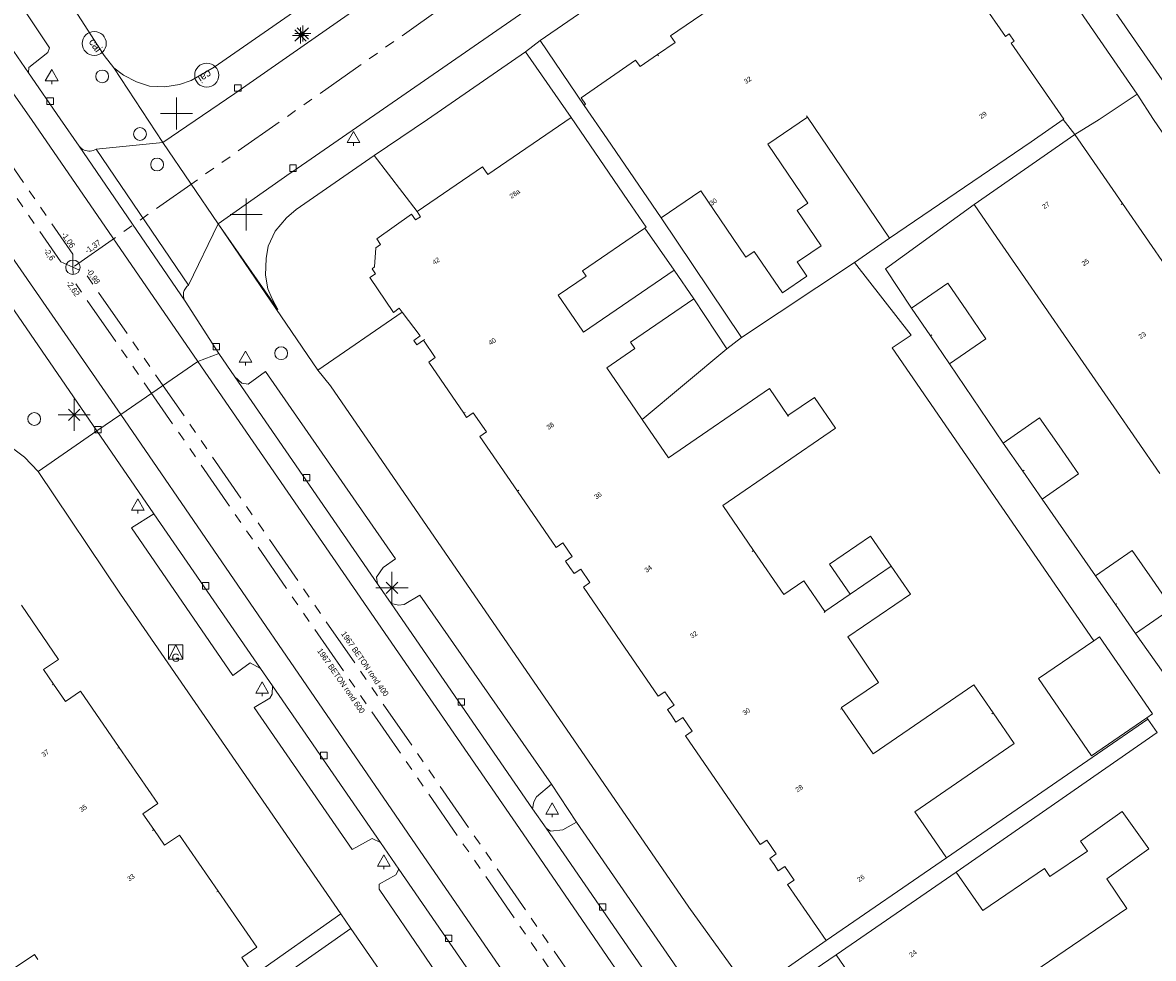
# Model space of a CAD drawing. Header units: millimetres. Extents: x 812 to 183790, y 13 to 580968.
# Tile 267 of 656: x 182884 to 182955, y 580448 to 580506. Entities that reach past the tile are written whole.
import ezdxf

# ---------------------------------------------------------------- set-up
doc = ezdxf.new("R2010")
doc.units = ezdxf.units.MM
doc.header["$LTSCALE"] = 5
for name, pattern in [('DGN1', [336.0003, 0, -336.0003]), ('DGN3', [672.0006, 448.0004, -224.0002]), ('PHANTOM2', [1.25, 0.625, -0.125, 0.125, -0.125, 0.125, -0.125])]:
    doc.linetypes.add(name, pattern=pattern)
for name, color, linetype, lineweight in [('000 BOB begin', 252, 'Continuous', 13), ('000 BOB eind', 252, 'Continuous', 13), ('000 Specificaties_S', 252, 'Continuous', 13), ('046 GEMENGD STELSEL', 252, 'PHANTOM2', 0), ('beheer openbare ruimte wegbeheer', 252, 'Continuous', 9), ('boom', 252, 'Continuous', 9), ('brandkraan -put', 252, 'Continuous', 9), ('cai-kast', 252, 'Continuous', 9), ('gasput', 252, 'Continuous', 9), ('Grens overig bouwwerk IMGEO uitbreiding populatie', 7, 'Continuous', 0), ('Hek overige scheiding', 252, 'Continuous', 9), ('hoofdgebouw', 252, 'Continuous', 9), ('huisnummerreeks BGT', 252, 'Continuous', 9), ('inspectie- rioolput', 252, 'Continuous', 9), ('kant verharding', 252, 'Continuous', 9), ('kolk', 252, 'Continuous', 9), ('lichtmast', 252, 'Continuous', 9), ('maaiveld', 6, 'Continuous', 0), ('sluitlijn', 252, 'DGN3', 9), ('verkeersbord', 252, 'Continuous', 9), ('waterleidingput', 252, 'Continuous', 9)]:
    doc.layers.add(name, color=color, linetype=linetype, lineweight=lineweight)
for name, color, linetype, lineweight, true_color in [('bijgebouw', 1, 'Continuous', 0, 0xff0000), ('dakrand', 1, 'Continuous', 0, 0xff0000), ('scheidingsmuur', 1, 'DGN1', 13, 0xff0000)]:
    doc.layers.add(name, color=color, linetype=linetype, lineweight=lineweight, true_color=true_color)
doc.styles.add('Arial Narrow', font='Arial Narrow.shx')
doc.styles.add('Styledgn000', font='dgn000.shx')

# ---------------------------------------------------------------- blocks, each defined once
blk = doc.blocks.new('VERKB13')
at = {"layer": 'verkeersbord', "color": 251, "linetype": 'Continuous', "lineweight": 0, "true_color": 0x696969}
for p, q in [((0, 1), (0, -1)), ((-1, 0), (1, 0))]:
    blk.add_line(p, q, dxfattribs=at)
blk = doc.blocks.new('LANTP608')
at = {"layer": 'lichtmast', "color": 251, "linetype": 'Continuous', "lineweight": 0, "true_color": 0x696969}
for p, q in [((-0.5, 0), (0.5, 0.001)), ((0.354, -0.354), (-0.354, 0.354)), ((-0.354, -0.354), (0.354, 0.354)), ((0, -0.5), (0, 0.5))]:
    blk.add_line(p, q, dxfattribs=at)
blk = doc.blocks.new('BOOM1009')
at = {"layer": 'boom', "color": 251, "linetype": 'Continuous', "lineweight": 0, "true_color": 0x696969}
blk.add_line((0, -0.433), (0, -0.233), dxfattribs=at)
at = {"layer": 'boom', "color": 251, "linetype": 'Continuous', "lineweight": 0, "true_color": 0x696969, "flags": 128}
blk.add_lwpolyline([(-0.4, -0.233), (0, 0.467), (0.4, -0.233), (-0.4, -0.233)], dxfattribs=at)
blk = doc.blocks.new('CAITR126')
at = {"layer": 'cai-kast', "color": 251, "linetype": 'Continuous', "lineweight": 0, "true_color": 0x696969}
blk.add_circle((-0.02, -0.012), 0.75, dxfattribs=at)
at = {"layer": 'cai-kast', "color": 251, "linetype": 'Continuous', "lineweight": 0, "true_color": 0x696969, "insert": (-0.136, -0.085), "char_height": 0.5, "attachment_point": 5, "rotation": 212.09862, "line_spacing_factor": 0.8, "style": 'Styledgn000'}
blk.add_mtext('{\\C251;cai}', dxfattribs=at)
blk = doc.blocks.new('LANTP784')
at = {"layer": 'lichtmast', "color": 251, "linetype": 'Continuous', "lineweight": 0, "true_color": 0x696969}
for p, q in [((-0.5, 0), (0.5, 0.001)), ((0.354, -0.354), (-0.354, 0.354)), ((-0.354, -0.354), (0.354, 0.354)), ((0, -0.5), (0, 0.5))]:
    blk.add_line(p, q, dxfattribs=at)
blk = doc.blocks.new('VERKB73')
at = {"layer": 'verkeersbord', "color": 251, "linetype": 'Continuous', "lineweight": 0, "true_color": 0x696969}
for p, q in [((0, 1), (0, -1)), ((-1, 0), (1, 0))]:
    blk.add_line(p, q, dxfattribs=at)
blk = doc.blocks.new('WATERP147')
at = {"layer": 'waterleidingput', "color": 251, "linetype": 'Continuous', "lineweight": 0, "true_color": 0x696969}
blk.add_circle((0, 0), 0.4, dxfattribs=at)
blk = doc.blocks.new('GASPT82')
at = {"layer": 'gasput', "color": 251, "linetype": 'Continuous', "lineweight": 0, "true_color": 0x696969, "flags": 128}
for points in [[(-0.45, 0.45), (0.45, 0.45), (0.45, -0.45), (-0.45, -0.45), (-0.45, 0.45)], [(-0.45, -0.45), (0, 0.45), (0.45, -0.45)]]:
    blk.add_lwpolyline(points, dxfattribs=at)
at = {"layer": 'gasput', "color": 251, "linetype": 'Continuous', "lineweight": 0, "true_color": 0x696969, "insert": (0, -0.615), "char_height": 0.5, "attachment_point": 8, "line_spacing_factor": 0.8, "style": 'Styledgn000'}
blk.add_mtext('{\\C251;G}', dxfattribs=at)
blk = doc.blocks.new('SKOLK1910')
at = {"layer": 'kolk', "color": 251, "linetype": 'Continuous', "lineweight": 0, "true_color": 0x696969, "flags": 128}
blk.add_lwpolyline([(-0.2, 0.4), (0.2, 0.4), (0.2, 0), (-0.2, 0), (-0.2, 0.4)], dxfattribs=at)
blk = doc.blocks.new('SKOLK1938')
at = {"layer": 'kolk', "color": 251, "linetype": 'Continuous', "lineweight": 0, "true_color": 0x696969, "flags": 128}
blk.add_lwpolyline([(-0.2, 0.4), (0.2, 0.4), (0.2, 0), (-0.2, 0), (-0.2, 0.4)], dxfattribs=at)
blk = doc.blocks.new('LANTP872')
at = {"layer": 'lichtmast', "color": 251, "linetype": 'Continuous', "lineweight": 0, "true_color": 0x696969}
for p, q in [((-0.5, 0), (0.5, 0.001)), ((0.354, -0.354), (-0.354, 0.354)), ((-0.354, -0.354), (0.354, 0.354)), ((0, -0.5), (0, 0.5))]:
    blk.add_line(p, q, dxfattribs=at)
blk = doc.blocks.new('WATERP164')
at = {"layer": 'waterleidingput', "color": 251, "linetype": 'Continuous', "lineweight": 0, "true_color": 0x696969}
blk.add_circle((0, 0), 0.4, dxfattribs=at)
blk = doc.blocks.new('VERKB135')
at = {"layer": 'verkeersbord', "color": 251, "linetype": 'Continuous', "lineweight": 0, "true_color": 0x696969}
for p, q in [((0, 1), (0, -1)), ((-1, 0), (1, 0))]:
    blk.add_line(p, q, dxfattribs=at)
blk = doc.blocks.new('WATERP204')
at = {"layer": 'waterleidingput', "color": 251, "linetype": 'Continuous', "lineweight": 0, "true_color": 0x696969}
blk.add_circle((0, 0), 0.4, dxfattribs=at)
blk = doc.blocks.new('SKOLK2475')
at = {"layer": 'kolk', "color": 251, "linetype": 'Continuous', "lineweight": 0, "true_color": 0x696969, "flags": 128}
blk.add_lwpolyline([(-0.2, 0.4), (0.2, 0.4), (0.2, 0), (-0.2, 0), (-0.2, 0.4)], dxfattribs=at)
blk = doc.blocks.new('SKOLK2563')
at = {"layer": 'kolk', "color": 251, "linetype": 'Continuous', "lineweight": 0, "true_color": 0x696969, "flags": 128}
blk.add_lwpolyline([(-0.2, 0.4), (0.2, 0.4), (0.2, 0), (-0.2, 0), (-0.2, 0.4)], dxfattribs=at)
blk = doc.blocks.new('BRANDK211')
at = {"layer": 'brandkraan -put', "color": 251, "linetype": 'Continuous', "lineweight": 0, "true_color": 0x696969}
blk.add_circle((0, 0), 0.4, dxfattribs=at)
blk = doc.blocks.new('SKOLK2948')
at = {"layer": 'kolk', "color": 251, "linetype": 'Continuous', "lineweight": 0, "true_color": 0x696969, "flags": 128}
blk.add_lwpolyline([(-0.2, 0.4), (0.2, 0.4), (0.2, 0), (-0.2, 0), (-0.2, 0.4)], dxfattribs=at)
blk = doc.blocks.new('SKOLK2978')
at = {"layer": 'kolk', "color": 251, "linetype": 'Continuous', "lineweight": 0, "true_color": 0x696969, "flags": 128}
blk.add_lwpolyline([(-0.2, 0.4), (0.2, 0.4), (0.2, 0), (-0.2, 0), (-0.2, 0.4)], dxfattribs=at)
blk = doc.blocks.new('BOOM2552')
at = {"layer": 'boom', "color": 251, "linetype": 'Continuous', "lineweight": 0, "true_color": 0x696969}
blk.add_line((0, -0.433), (0, -0.233), dxfattribs=at)
at = {"layer": 'boom', "color": 251, "linetype": 'Continuous', "lineweight": 0, "true_color": 0x696969, "flags": 128}
blk.add_lwpolyline([(-0.4, -0.233), (0, 0.467), (0.4, -0.233), (-0.4, -0.233)], dxfattribs=at)
blk = doc.blocks.new('CAITR216')
at = {"layer": 'cai-kast', "color": 251, "linetype": 'Continuous', "lineweight": 0, "true_color": 0x696969}
blk.add_circle((0.014, -0.019), 0.75, dxfattribs=at)
at = {"layer": 'cai-kast', "color": 251, "linetype": 'Continuous', "lineweight": 0, "true_color": 0x696969, "insert": (0.094, -0.13), "char_height": 0.5, "attachment_point": 5, "rotation": 305.72717, "line_spacing_factor": 0.8, "style": 'Styledgn000'}
blk.add_mtext('{\\C251;cai}', dxfattribs=at)
blk = doc.blocks.new('LANTP1418')
at = {"layer": 'lichtmast', "color": 251, "linetype": 'Continuous', "lineweight": 0, "true_color": 0x696969}
for p, q in [((-0.5, 0), (0.5, 0.001)), ((0.354, -0.354), (-0.354, 0.354)), ((-0.354, -0.354), (0.354, 0.354)), ((0, -0.5), (0, 0.5))]:
    blk.add_line(p, q, dxfattribs=at)
blk = doc.blocks.new('BOOM2662')
at = {"layer": 'boom', "color": 251, "linetype": 'Continuous', "lineweight": 0, "true_color": 0x696969}
blk.add_line((0, -0.433), (0, -0.233), dxfattribs=at)
at = {"layer": 'boom', "color": 251, "linetype": 'Continuous', "lineweight": 0, "true_color": 0x696969, "flags": 128}
blk.add_lwpolyline([(-0.4, -0.233), (0, 0.467), (0.4, -0.233), (-0.4, -0.233)], dxfattribs=at)
blk = doc.blocks.new('BOOM2663')
at = {"layer": 'boom', "color": 251, "linetype": 'Continuous', "lineweight": 0, "true_color": 0x696969}
blk.add_line((0, -0.433), (0, -0.233), dxfattribs=at)
at = {"layer": 'boom', "color": 251, "linetype": 'Continuous', "lineweight": 0, "true_color": 0x696969, "flags": 128}
blk.add_lwpolyline([(-0.4, -0.233), (0, 0.467), (0.4, -0.233), (-0.4, -0.233)], dxfattribs=at)
blk = doc.blocks.new('BOOM2714')
at = {"layer": 'boom', "color": 251, "linetype": 'Continuous', "lineweight": 0, "true_color": 0x696969}
blk.add_line((0, -0.433), (0, -0.233), dxfattribs=at)
at = {"layer": 'boom', "color": 251, "linetype": 'Continuous', "lineweight": 0, "true_color": 0x696969, "flags": 128}
blk.add_lwpolyline([(-0.4, -0.233), (0, 0.467), (0.4, -0.233), (-0.4, -0.233)], dxfattribs=at)
blk = doc.blocks.new('WATERP281')
at = {"layer": 'waterleidingput', "color": 251, "linetype": 'Continuous', "lineweight": 0, "true_color": 0x696969}
blk.add_circle((0, 0), 0.4, dxfattribs=at)
blk = doc.blocks.new('VERKB297')
at = {"layer": 'verkeersbord', "color": 251, "linetype": 'Continuous', "lineweight": 0, "true_color": 0x696969}
for p, q in [((0, 1), (0, -1)), ((-1, 0), (1, 0))]:
    blk.add_line(p, q, dxfattribs=at)
blk = doc.blocks.new('SKOLK3748')
at = {"layer": 'kolk', "color": 251, "linetype": 'Continuous', "lineweight": 0, "true_color": 0x696969, "flags": 128}
blk.add_lwpolyline([(-0.2, 0.4), (0.2, 0.4), (0.2, 0), (-0.2, 0), (-0.2, 0.4)], dxfattribs=at)
blk = doc.blocks.new('SKOLK3762')
at = {"layer": 'kolk', "color": 251, "linetype": 'Continuous', "lineweight": 0, "true_color": 0x696969, "flags": 128}
blk.add_lwpolyline([(-0.2, 0.4), (0.2, 0.4), (0.2, 0), (-0.2, 0), (-0.2, 0.4)], dxfattribs=at)
blk = doc.blocks.new('BOOM3340')
at = {"layer": 'boom', "color": 251, "linetype": 'Continuous', "lineweight": 0, "true_color": 0x696969}
blk.add_line((0, -0.433), (0, -0.233), dxfattribs=at)
at = {"layer": 'boom', "color": 251, "linetype": 'Continuous', "lineweight": 0, "true_color": 0x696969, "flags": 128}
blk.add_lwpolyline([(-0.4, -0.233), (0, 0.467), (0.4, -0.233), (-0.4, -0.233)], dxfattribs=at)
blk = doc.blocks.new('SKOLK4372')
at = {"layer": 'kolk', "color": 251, "linetype": 'Continuous', "lineweight": 0, "true_color": 0x696969, "flags": 128}
blk.add_lwpolyline([(-0.2, 0.4), (0.2, 0.4), (0.2, 0), (-0.2, 0), (-0.2, 0.4)], dxfattribs=at)
blk = doc.blocks.new('RIOOLP1351')
at = {"layer": 'inspectie- rioolput', "color": 251, "linetype": 'Continuous', "lineweight": 0, "true_color": 0x696969}
blk.add_circle((0, 0), 0.9, dxfattribs=at)
blk = doc.blocks.new('SKOLK4498')
at = {"layer": 'kolk', "color": 251, "linetype": 'Continuous', "lineweight": 0, "true_color": 0x696969, "flags": 128}
blk.add_lwpolyline([(-0.2, 0.4), (0.2, 0.4), (0.2, 0), (-0.2, 0), (-0.2, 0.4)], dxfattribs=at)
blk = doc.blocks.new('BOOM3725')
at = {"layer": 'boom', "color": 251, "linetype": 'Continuous', "lineweight": 0, "true_color": 0x696969}
blk.add_line((0, -0.433), (0, -0.233), dxfattribs=at)
at = {"layer": 'boom', "color": 251, "linetype": 'Continuous', "lineweight": 0, "true_color": 0x696969, "flags": 128}
blk.add_lwpolyline([(-0.4, -0.233), (0, 0.467), (0.4, -0.233), (-0.4, -0.233)], dxfattribs=at)
blk = doc.blocks.new('SKOLK4588')
at = {"layer": 'kolk', "color": 251, "linetype": 'Continuous', "lineweight": 0, "true_color": 0x696969, "flags": 128}
blk.add_lwpolyline([(-0.2, 0.4), (0.2, 0.4), (0.2, 0), (-0.2, 0), (-0.2, 0.4)], dxfattribs=at)

msp = doc.modelspace()

# ---------------------------------------------------------------- linework, layer by layer
at = {"layer": '046 GEMENGD STELSEL', "flags": 128}
for points in [[(182887.448, 580490.772), (182886.697, 580491.103), (182860.118, 580529.663), (182860.145, 580530.479)], [(182887.448, 580490.772), (182887.441, 580491.587), (182860.895, 580530.198), (182860.145, 580530.479)], [(182941.218, 580528.605), (182887.448, 580490.772)], [(182922.392, 580440.215), (182921.647, 580440.535), (182887.475, 580489.959), (182887.448, 580490.772)], [(182922.392, 580440.215), (182922.345, 580441.042), (182888.185, 580490.449), (182887.448, 580490.772)]]:
    msp.add_lwpolyline(points, dxfattribs=at)
at = {"layer": 'beheer openbare ruimte wegbeheer', "color": 251, "lineweight": 0, "true_color": 0x696969, "flags": 128}
for points in [[(182895.241, 580484.895), (182884.852, 580500), (182875.696, 580513.061), (182840.466, 580563.866)], [(182890.432, 580481.575), (182867.99, 580514.035), (182852.119, 580537.037), (182842.516, 580550.854), (182835.815, 580560.655)], [(182953.901, 580501.584), (182942.393, 580518.304), (182941.215, 580519.06), (182940.047, 580519.374), (182939.029, 580519.382), (182937.824, 580519.096)], [(182896.51, 580493.478), (182900.243, 580488.138), (182899.888, 580488.793), (182899.624, 580489.432), (182899.466, 580490.282), (182899.511, 580491.325), (182899.632, 580492.084), (182900.076, 580493.025), (182900.791, 580493.858), (182901.39, 580494.388), (182906.245, 580497.755)], [(182938.509, 580421.938), (182931.25, 580432.474), (182915.555, 580455.39), (182895.241, 580484.895)], [(182933.705, 580418.631), (182923.397, 580433.554), (182909.359, 580453.975), (182890.432, 580481.575)]]:
    msp.add_lwpolyline(points, dxfattribs=at)
at = {"layer": 'beheer openbare ruimte wegbeheer', "color": 251, "lineweight": 0, "true_color": 0x696969}
for points in [[(182889.997, 580503.227), (182893.06, 580498.558)], [(182893.06, 580498.558), (182888.89, 580498.15)], [(182896.51, 580493.478), (182894.67, 580489.654)], [(182902.729, 580484.351), (182896.51, 580493.478)], [(182895.241, 580484.895), (182896.548, 580485.385)], [(182890.432, 580481.575), (182895.241, 580484.895)], [(182890.432, 580481.575), (182888.941, 580480.549)], [(182888.941, 580480.549), (182885.272, 580478.027)]]:
    msp.add_lwpolyline(points, dxfattribs=at)
at = {"layer": 'bijgebouw', "color": 251, "lineweight": 0, "true_color": 0x696969, "flags": 128}
for points in [[(182939.805, 580488.226), (182942.075, 580489.779), (182943.264, 580488.042)], [(182943.264, 580488.042), (182944.452, 580486.305), (182942.182, 580484.752)], [(182945.535, 580479.791), (182947.806, 580481.368), (182949.02, 580479.619)], [(182949.02, 580479.619), (182950.235, 580477.869), (182947.964, 580476.292)], [(182951.302, 580471.511), (182953.589, 580473.092), (182954.838, 580471.286)], [(182954.838, 580471.286), (182956.087, 580469.479), (182953.8, 580467.898)]]:
    msp.add_lwpolyline(points, dxfattribs=at)
at = {"layer": 'bijgebouw', "color": 251, "lineweight": 0, "true_color": 0x696969}
for points in [[(182940.993, 580486.489), (182939.805, 580488.226)], [(182942.182, 580484.752), (182940.993, 580486.489)], [(182946.749, 580478.042), (182945.535, 580479.791)], [(182947.964, 580476.292), (182946.749, 580478.042)], [(182952.551, 580469.705), (182951.302, 580471.511)], [(182953.8, 580467.898), (182952.551, 580469.705)]]:
    msp.add_lwpolyline(points, dxfattribs=at)
at = {"layer": 'dakrand', "color": 251, "lineweight": 0, "true_color": 0x696969, "flags": 128}
for points in [[(182935.839, 580467.694), (182937.749, 580464.842), (182935.43, 580463.277), (182935.463, 580463.229)], [(182950.799, 580454.32), (182950.363, 580454.939), (182952.969, 580456.795), (182954.632, 580454.46), (182951.998, 580452.584)]]:
    msp.add_lwpolyline(points, dxfattribs=at)
at = {"layer": 'Grens overig bouwwerk IMGEO uitbreiding populatie', "color": 251, "lineweight": 0, "true_color": 0x696969, "flags": 128}
for points in [[(182935.977, 580470.363), (182934.694, 580472.233), (182937.252, 580473.988), (182938.535, 580472.118)], [(182951.188, 580467.451), (182947.737, 580465.083), (182951.039, 580460.272)]]:
    msp.add_lwpolyline(points, dxfattribs=at)
at = {"layer": 'Grens overig bouwwerk IMGEO uitbreiding populatie', "color": 251, "lineweight": 0, "true_color": 0x696969}
msp.add_lwpolyline([(182951.039, 580460.272), (182954.497, 580462.646)], dxfattribs=at)
at = {"layer": 'Hek overige scheiding', "color": 251, "lineweight": 0, "true_color": 0x696969}
for points in [[(182936.256, 580491.077), (182929.2, 580486.383)], [(182928.272, 580485.689), (182922.993, 580481.265)]]:
    msp.add_lwpolyline(points, dxfattribs=at)
at = {"layer": 'hoofdgebouw', "color": 251, "lineweight": 0, "true_color": 0x696969, "flags": 128}
for points in [[(182928.42, 580507.15), (182939.35, 580514.77), (182939.66, 580514.32), (182939.43, 580514.16), (182942.4, 580509.9), (182942.63, 580510.06), (182942.94, 580509.61), (182942.71, 580509.45), (182945.68, 580505.18), (182945.91, 580505.34), (182946.22, 580504.9), (182946.02, 580504.76), (182949.32, 580500.03), (182949.275, 580499.999)], [(182923.955, 580504.055), (182925.04, 580504.81), (182924.76, 580505.22), (182928.14, 580507.56)], [(182919.37, 580500.88), (182919.46, 580500.95), (182919.18, 580501.36), (182922.58, 580503.71), (182922.87, 580503.3), (182923.955, 580504.055)], [(182913.02, 580497.05), (182913.358, 580496.555), (182918.557, 580500.114)], [(182933.302, 580500.152), (182930.825, 580498.468), (182933.334, 580494.775), (182932.66, 580494.317), (182934.155, 580492.117), (182932.87, 580491.244)], [(182932.87, 580491.244), (182932.667, 580491.106), (182933.276, 580490.21), (182931.75, 580489.173), (182929.99, 580491.762), (182929.461, 580491.403), (182926.649, 580495.541), (182924.17, 580493.856)], [(182922.085, 580494.948), (182923.232, 580493.268), (182923.146, 580493.209)], [(182908.002, 580487.973), (182907.82, 580488.21), (182907.47, 580487.95), (182905.98, 580490.14), (182906.33, 580490.37), (182906.12, 580490.68), (182906.28, 580490.79), (182906.35, 580491.99), (182906.66, 580492.2), (182906.42, 580492.55), (182908.59, 580494.08), (182908.84, 580493.74), (182909.15, 580493.92), (182908.93, 580494.25)], [(182923.146, 580493.209), (182919.263, 580490.551), (182919.494, 580490.212), (182917.753, 580489.02), (182919.286, 580486.775)], [(182919.286, 580486.775), (182919.326, 580486.716), (182924.981, 580490.597)], [(182926.211, 580488.808), (182922.266, 580486.101), (182922.536, 580485.707), (182920.774, 580484.498), (182922.588, 580481.855)], [(182909.33, 580486.21), (182908.92, 580485.92), (182908.73, 580486.2), (182909.13, 580486.5), (182908.002, 580487.973)], [(182911.855, 580481.655), (182909.66, 580484.84), (182910.07, 580485.13), (182909.33, 580486.21)], [(182922.993, 580481.265), (182924.633, 580478.875), (182930.938, 580483.201), (182932.094, 580481.516)], [(182932.094, 580481.516), (182933.744, 580482.648), (182935.058, 580480.733), (182928.016, 580475.9), (182929.948, 580473.085)], [(182915.2, 580476.8), (182912.85, 580480.21), (182913.26, 580480.49), (182912.44, 580481.68), (182912.03, 580481.4), (182911.855, 580481.655)], [(182918.47, 580472.03), (182918.2, 580472.42), (182918.61, 580472.71), (182918.03, 580473.56), (182917.61, 580473.27), (182915.2, 580476.8)], [(182929.948, 580473.085), (182931.836, 580470.334), (182933.091, 580471.195), (182934.403, 580469.283)], [(182921.655, 580467.39), (182919.32, 580470.79), (182919.73, 580471.08), (182919.15, 580471.92), (182918.74, 580471.64), (182918.47, 580472.03)], [(182938.535, 580472.118), (182939.736, 580470.368), (182935.839, 580467.694)], [(182884.227, 580469.666), (182886.55, 580466.29), (182885.61, 580465.65), (182886.234, 580464.745)], [(182924.835, 580462.76), (182924.57, 580463.15), (182924.98, 580463.43), (182924.41, 580464.27), (182923.99, 580463.99), (182921.655, 580467.39)], [(182886.234, 580464.745), (182886.99, 580463.65), (182887.92, 580464.3), (182890.33, 580460.795)], [(182944.911, 580462.948), (182943.703, 580464.708), (182937.411, 580460.39), (182935.463, 580463.229)], [(182928.025, 580458.115), (182925.69, 580461.51), (182926.1, 580461.8), (182925.52, 580462.66), (182925.1, 580462.37), (182924.835, 580462.76)], [(182940.57, 580455.95), (182940.007, 580456.77), (182946.224, 580461.036), (182944.911, 580462.948)], [(182890.33, 580460.795), (182892.74, 580457.29), (182891.81, 580456.65), (182892.49, 580455.665)], [(182931.22, 580453.47), (182930.95, 580453.86), (182931.36, 580454.15), (182930.77, 580455), (182930.36, 580454.72), (182928.025, 580458.115)], [(182892.49, 580455.665), (182893.17, 580454.68), (182894.1, 580455.32), (182896.51, 580451.82)], [(182944.01, 580450.95), (182944.249, 580450.6), (182948.105, 580453.228), (182948.451, 580452.72), (182950.799, 580454.32)], [(182934.47, 580448.73), (182932.07, 580452.23), (182932.48, 580452.51), (182931.9, 580453.36), (182931.49, 580453.08), (182931.22, 580453.47)], [(182951.998, 580452.584), (182953.26, 580450.732), (182946.993, 580446.462), (182948.929, 580443.622)], [(182896.51, 580451.82), (182898.92, 580448.32), (182897.99, 580447.68), (182898.75, 580446.56)], [(182881.755, 580448.118), (182882.897, 580446.423), (182885.054, 580447.863), (182885.253, 580447.554)], [(182938.34, 580443.145), (182938.07, 580443.53), (182938.48, 580443.82), (182937.89, 580444.67), (182937.48, 580444.39), (182935.1, 580447.84)]]:
    msp.add_lwpolyline(points, dxfattribs=at)
at = {"layer": 'hoofdgebouw', "color": 251, "lineweight": 0, "true_color": 0x696969}
for points in [[(182920.81, 580498.8), (182919.37, 580500.88)], [(182918.557, 580500.114), (182922.085, 580494.948)], [(182938.436, 580492.597), (182933.302, 580500.152)], [(182947.27, 580498.6), (182949.275, 580499.999)], [(182924.17, 580493.856), (182920.81, 580498.8)], [(182950.01, 580499.06), (182943.71, 580494.7)], [(182952.983, 580494.757), (182950.01, 580499.06)], [(182947.27, 580498.6), (182938.436, 580492.597)], [(182908.93, 580494.25), (182913.02, 580497.05)], [(182943.71, 580494.7), (182945.13, 580492.64)], [(182955.862, 580490.591), (182952.983, 580494.757)], [(182946.677, 580490.4), (182945.13, 580492.64)], [(182924.981, 580490.597), (182926.211, 580488.808)], [(182949.555, 580486.233), (182946.677, 580490.4)], [(182952.432, 580482.067), (182949.555, 580486.233)], [(182922.588, 580481.855), (182922.993, 580481.265)], [(182955.31, 580477.9), (182952.432, 580482.067)], [(182935.977, 580470.363), (182938.535, 580472.118)], [(182934.403, 580469.283), (182935.977, 580470.363)], [(182940.57, 580455.95), (182941.99, 580453.89)], [(182941.99, 580453.89), (182934.47, 580448.73)], [(182935.1, 580447.84), (182942.59, 580453.01)], [(182942.59, 580453.01), (182944.01, 580450.95)]]:
    msp.add_lwpolyline(points, dxfattribs=at)
at = {"layer": 'kant verharding', "color": 251, "lineweight": 0, "true_color": 0x696969, "flags": 128}
for points in [[(182903.86, 580518.32), (182908.488, 580511.755), (182896.257, 580503.277), (182894.825, 580502.425), (182894.11, 580502.177), (182893.193, 580502.033), (182892.227, 580502.091), (182891.415, 580502.352), (182890.604, 580502.765), (182889.997, 580503.227), (182889.392, 580503.993), (182886.93, 580507.82), (182877.023, 580522.267), (182876.317, 580523.136), (182870.132, 580532.273), (182869.427, 580533.142), (182859.92, 580546.824)], [(182880.054, 580513.359), (182885.987, 580504.478), (182885.883, 580504.174), (182884.691, 580503.246), (182884.665, 580502.919), (182886.646, 580500.044), (182887.83, 580498.342), (182894.449, 580488.65), (182896.548, 580485.385), (182897.558, 580483.921), (182897.986, 580483.527), (182898.391, 580483.468), (182899.474, 580484.261), (182907.581, 580472.564), (182906.808, 580472.02), (182906.39, 580471.418), (182906.464, 580471.005), (182907.312, 580469.776), (182907.779, 580469.663), (182908.136, 580469.707), (182909.113, 580470.298), (182917.323, 580458.495), (182916.389, 580457.703), (182916.231, 580457.401), (182916.149, 580456.962), (182916.993, 580455.738), (182917.262, 580455.551), (182918.026, 580455.638), (182918.879, 580456.127), (182917.323, 580458.495)], [(182917.89, 580508.33), (182901.18, 580496.76), (182901.02, 580496.638), (182896.51, 580493.478), (182893.06, 580498.558), (182897.55, 580501.63), (182914.45, 580513.42)], [(182884.665, 580502.919), (182878.003, 580512.583)], [(182908.93, 580494.25), (182906.245, 580497.755), (182909.591, 580499.991), (182915.704, 580504.233), (182916.626, 580504.936), (182919.37, 580500.88)], [(182950.01, 580499.06), (182951.522, 580500.004), (182953.901, 580501.584), (182954.917, 580500.008), (182976.82, 580468.01), (182973.22, 580465.47)], [(182939.805, 580488.226), (182938.18, 580490.684), (182943.71, 580494.7)], [(182951.188, 580467.451), (182938.591, 580485.745), (182939.776, 580486.536), (182936.256, 580491.077), (182938.436, 580492.597)], [(182899.903, 580464.638), (182906.653, 580454.849), (182906.122, 580455.104), (182904.888, 580454.416), (182898.759, 580463.278), (182899.736, 580463.87), (182899.893, 580464.121), (182899.903, 580464.638), (182899.152, 580465.727), (182898.509, 580466.079), (182897.426, 580465.287), (182891.1, 580474.508), (182892.494, 580475.382), (182888.941, 580480.549), (182882.829, 580489.439)], [(182934.47, 580448.73), (182929.772, 580445.447), (182925.912, 580450.809), (182903.523, 580483.369), (182902.729, 580484.351), (182908.002, 580487.973)], [(182913.4, 580425.34), (182918.908, 580429.053), (182918.3, 580429.933), (182904.799, 580449.478), (182904.17, 580450.391), (182890.409, 580470.353), (182885.272, 580478.027), (182884.426, 580478.907), (182883.674, 580479.481)], [(182916.993, 580455.738), (182924.079, 580445.464), (182924.089, 580445.963), (182925.174, 580446.858), (182925.177, 580447.009), (182918.879, 580456.127)], [(182912.349, 580443.444), (182906.568, 580451.944), (182906.574, 580452.248), (182907.602, 580452.839), (182907.805, 580453.178), (182913.902, 580444.335)], [(182945.985, 580421.703), (182946.391, 580421.945), (182945.848, 580422.769), (182945.486, 580422.471), (182943.479, 580425.378), (182939.653, 580430.921), (182939.965, 580431.271), (182939.471, 580431.992), (182939.061, 580431.796), (182930.262, 580444.523), (182935.1, 580447.84)]]:
    msp.add_lwpolyline(points, dxfattribs=at)
msp.add_lwpolyline([(182968.89, 580493.798), (182963.9, 580490.326), (182970.72, 580480.478), (182975.75, 580483.926), (182975.91, 580484.038), (182977.41, 580488.918), (182977.34, 580489.006), (182974.53, 580493.142), (182974.47, 580493.214), (182968.89, 580493.798), (182968.2, 580494.75), (182965.71, 580498.326), (182962.69, 580502.686, -0.446039), (182961.52, 580502.854), (182958.6, 580507.102, -0.42183), (182958.86, 580508.278), (182957.1, 580510.838), (182954.16, 580515.14), (182948.42, 580523.342), (182943.43, 580519.894), (182960.73, 580494.85), (182963.22, 580491.342), (182968.2, 580494.75)], format="xyb", dxfattribs=at)
at = {"layer": 'kant verharding', "color": 251, "lineweight": 0, "true_color": 0x696969}
for points in [[(182916.626, 580504.936), (182925.582, 580511.107), (182928.14, 580507.56)], [(182915.704, 580504.233), (182918.557, 580500.114)], [(182924.17, 580493.856), (182929.2, 580486.383), (182928.272, 580485.689), (182926.211, 580488.808)], [(182924.981, 580490.597), (182923.146, 580493.209)], [(182945.535, 580479.791), (182942.182, 580484.752)], [(182897.558, 580483.921), (182906.464, 580471.005)], [(182951.302, 580471.511), (182947.964, 580476.292)], [(182899.152, 580465.727), (182892.494, 580475.382)], [(182907.312, 580469.776), (182916.149, 580456.962)], [(182957.148, 580463.168), (182953.8, 580467.898)], [(182954.497, 580462.646), (182954.556, 580462.56), (182941.99, 580453.89)], [(182954.556, 580462.56), (182955.139, 580461.714), (182942.59, 580453.01)], [(182907.805, 580453.178), (182906.653, 580454.849)], [(182904.17, 580450.391), (182898.75, 580446.56)], [(182904.799, 580449.478), (182899.37, 580445.67)]]:
    msp.add_lwpolyline(points, dxfattribs=at)
msp.add_lwpolyline([(182887.83, 580498.342, 0.135895), (182888.155, 580498.086, 0.250456), (182888.89, 580498.15), (182894.67, 580489.654, 0.403565), (182894.449, 580488.65)], format="xyb", dxfattribs=at)
at = {"layer": 'maaiveld', "color": 251, "lineweight": 0, "true_color": 0x696969, "flags": 128}
msp.add_lwpolyline([(182954.497, 580462.646), (182954.854, 580462.891), (182951.553, 580467.702), (182951.188, 580467.451)], dxfattribs=at)
at = {"layer": 'scheidingsmuur', "color": 251, "lineweight": 0, "ltscale": 0.1, "true_color": 0x696969}
for points in [[(182933.302, 580500.152), (182928.42, 580507.15)], [(182923.955, 580504.055), (182932.87, 580491.244)], [(182909.33, 580486.21), (182922.085, 580494.948)], [(182952.983, 580494.757), (182946.677, 580490.4)], [(182955.862, 580490.591), (182949.555, 580486.233)], [(182940.993, 580486.489), (182943.264, 580488.042)], [(182911.855, 580481.655), (182919.286, 580486.775)], [(182958.74, 580486.425), (182952.432, 580482.067)], [(182915.2, 580476.8), (182922.588, 580481.855)], [(182946.749, 580478.042), (182949.02, 580479.619)], [(182929.948, 580473.085), (182921.655, 580467.39)], [(182952.551, 580469.705), (182954.838, 580471.286)], [(182886.234, 580464.745), (182872.157, 580455.029)], [(182935.463, 580463.229), (182928.025, 580458.115)], [(182944.911, 580462.948), (182931.22, 580453.47)], [(182890.33, 580460.795), (182882.305, 580455.277)], [(182892.49, 580455.665), (182881.755, 580448.118)], [(182896.51, 580451.82), (182886.89, 580445.195)]]:
    msp.add_lwpolyline(points, dxfattribs=at)
at = {"layer": 'scheidingsmuur', "color": 251, "lineweight": 0, "ltscale": 0.1, "true_color": 0x696969, "flags": 128}
for points in [[(182932.094, 580481.516), (182932.119, 580481.479), (182918.47, 580472.03)], [(182934.403, 580469.283), (182934.413, 580469.268), (182924.835, 580462.76)], [(182938.34, 580443.145), (182951.933, 580452.679), (182951.998, 580452.584)]]:
    msp.add_lwpolyline(points, dxfattribs=at)
at = {"layer": 'sluitlijn', "color": 251, "lineweight": 0, "true_color": 0x696969}
msp.add_lwpolyline([(182949.275, 580499.999), (182950.01, 580499.06)], dxfattribs=at)

# ---------------------------------------------------------------- block references
at = {"color": 251, "linetype": 'Continuous', "lineweight": 0, "true_color": 0x696969}
for name, p in [('LANTP784', (182901.793, 580505.362)), ('CAITR216', (182888.763, 580504.768)), ('LANTP608', (182901.66, 580505.25)), ('BOOM3725', (182886.122, 580502.646)), ('WATERP164', (182889.272, 580502.69)), ('CAITR126', (182895.819, 580502.779)), ('SKOLK4498', (182897.743, 580501.765)), ('SKOLK1938', (182886.026, 580500.945)), ('VERKB135', (182893.91, 580500.366)), ('WATERP147', (182891.63, 580499.09)), ('BOOM2552', (182904.962, 580498.793)), ('WATERP281', (182892.702, 580497.188)), ('SKOLK1910', (182901.18, 580496.76)), ('VERKB13', (182898.26, 580494.062)), ('SKOLK3762', (182896.406, 580485.606)), ('BOOM1009', (182898.223, 580485.075)), ('BRANDK211', (182900.448, 580485.404)), ('VERKB297', (182887.523, 580481.551)), ('LANTP1418', (182887.523, 580481.551)), ('WATERP204', (182885.029, 580481.3)), ('SKOLK4588', (182889.018, 580480.434)), ('SKOLK2563', (182902.033, 580477.432)), ('BOOM2714', (182891.5, 580475.839)), ('VERKB73', (182907.368, 580470.757)), ('LANTP872', (182907.368, 580470.757)), ('SKOLK4372', (182895.737, 580470.681)), ('GASPT82', (182893.867, 580466.751)), ('BOOM3340', (182899.259, 580464.415)), ('SKOLK2475', (182911.696, 580463.42)), ('SKOLK3748', (182903.113, 580460.086)), ('BOOM2662', (182917.37, 580456.865)), ('BOOM2663', (182906.853, 580453.614)), ('SKOLK2978', (182920.519, 580450.626)), ('SKOLK2948', (182910.911, 580448.675))]:
    msp.add_blockref(name, p, dxfattribs=at)
at = {"color": 251, "linetype": 'Continuous', "lineweight": 0, "true_color": 0x696969, "xscale": 0.5, "yscale": 0.5}
msp.add_blockref('RIOOLP1351', (182887.448, 580490.772), dxfattribs=at)

# ---------------------------------------------------------------- texts
at = {"layer": '000 BOB begin', "char_height": 0.36, "attachment_point": 5, "rotation": 304.42309, "line_spacing_factor": 0.6, "style": 'Arial Narrow'}
for s, insert in [('-1,06', (182887.126, 580492.461)), ('-2,6', (182885.948, 580491.568))]:
    msp.add_mtext(s, dxfattribs=dict(at, insert=insert))
at = {"layer": '000 BOB eind', "char_height": 0.36, "attachment_point": 5, "line_spacing_factor": 0.6, "style": 'Arial Narrow'}
for s, insert, rotation in [('-1,37', (182888.704, 580492.037), 34.95043), ('-0,98', (182888.687, 580490.196), 304.42309), ('-2,62', (182887.421, 580489.437), 304.42309)]:
    msp.add_mtext(s, dxfattribs=dict(at, insert=insert, rotation=rotation))
at = {"layer": '000 Specificaties_S', "char_height": 0.36, "attachment_point": 5, "rotation": 304.65146, "line_spacing_factor": 0.6, "style": 'Arial Narrow'}
for s, insert in [('1967 BETON rond 400', (182905.676, 580466.011)), ('1967 BETON rond 600', (182904.189, 580464.943))]:
    msp.add_mtext(s, dxfattribs=dict(at, insert=insert))
at = {"layer": 'huisnummerreeks BGT', "color": 251, "linetype": 'Continuous', "lineweight": 0, "true_color": 0x696969, "char_height": 0.3, "attachment_point": 5, "line_spacing_factor": 0.8, "style": 'Styledgn000'}
for s, insert, rotation in [('{\\C251;32}', (182929.578, 580502.457), 34.2), ('{\\C251;29}', (182944.273, 580500.273), 34.9), ('{\\C251;28a}', (182915.032, 580495.356), 34.3), ('{\\C251;30}', (182927.428, 580494.857), 34.2), ('{\\C251;27}', (182948.202, 580494.64), 34.6), ('{\\C251;42}', (182910.119, 580491.168), 34.2), ('{\\C251;25}', (182950.664, 580491.078), 34.6), ('{\\C251;40}', (182913.624, 580486.138), 34.5), ('{\\C251;23}', (182954.213, 580486.527), 34.6), ('{\\C251;38}', (182917.25, 580480.862), 34.6), ('{\\C251;36}', (182920.226, 580476.52), 34.3), ('{\\C251;34}', (182923.37, 580471.941), 34.5), ('{\\C251;32}', (182926.202, 580467.825), 34.5), ('{\\C251;30}', (182929.495, 580463.028), 34.5), ('{\\C251;37}', (182885.719, 580460.432), 34.5), ('{\\C251;28}', (182932.795, 580458.234), 34.5), ('{\\C251;35}', (182888.083, 580456.994), 34.5), ('{\\C251;33}', (182891.064, 580452.667), 34.6), ('{\\C251;26}', (182936.646, 580452.625), 34.4), ('{\\C251;24}', (182939.898, 580447.919), 34.6)]:
    msp.add_mtext(s, dxfattribs=dict(at, insert=insert, rotation=rotation))

doc.saveas('drawing.dxf')
